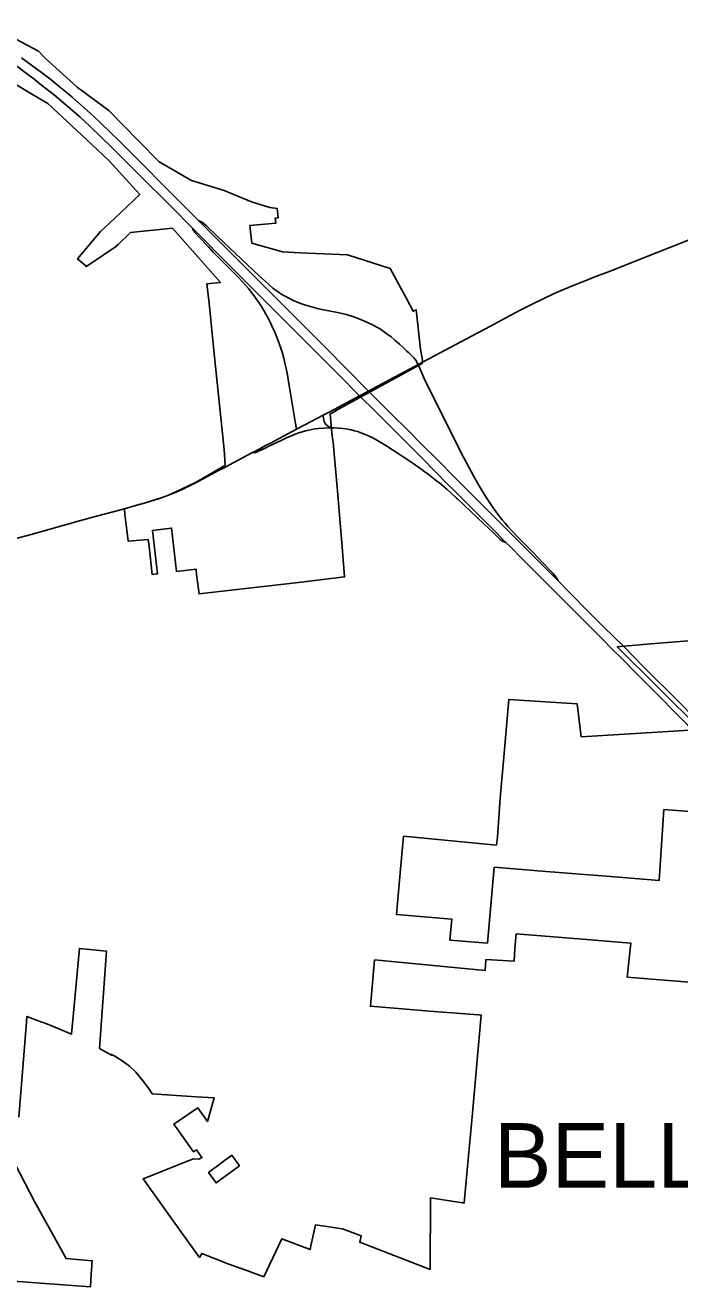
# Model space of a CAD drawing. Extents: x 0 to 34, y 0 to 22.
# Drawn here: x 7.3923 to 7.4737, y 18.591 to 18.7478 of the extents above; entities that cross this region are included whole.
import ezdxf

# ---------------------------------------------------------------- set-up
doc = ezdxf.new("R2010")
doc.units = 0
for name, color, linetype in [('GM_X_Corporation', 7, 'Continuous'), ('GM_X_Corporation_Text', 7, 'Continuous'), ('GM_X_Interchange_Ramps', 7, 'Continuous'), ('GM_X_State_Route', 7, 'Continuous'), ('GM_X_US_Route', 7, 'Continuous')]:
    doc.layers.add(name, color=color, linetype=linetype)

msp = doc.modelspace()

# ---------------------------------------------------------------- linework, layer by layer
at = {"layer": 'GM_X_Corporation'}
for points in [[(7.390394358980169, 18.74091015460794), (7.393419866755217, 18.739099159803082), (7.3950964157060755, 18.73809562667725), (7.39990279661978, 18.733624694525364), (7.4027277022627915, 18.730983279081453), (7.406106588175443, 18.727292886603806), (7.406546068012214, 18.726812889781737), (7.403387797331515, 18.723820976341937), (7.401680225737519, 18.72220335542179), (7.398821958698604, 18.71878247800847), (7.399337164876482, 18.71835640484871), (7.399746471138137, 18.718015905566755), (7.39986235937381, 18.717831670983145), (7.401193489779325, 18.718733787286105), (7.4020054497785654, 18.71925451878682), (7.403538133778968, 18.720279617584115), (7.4038543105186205, 18.72059135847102), (7.405391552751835, 18.722088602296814), (7.410592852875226, 18.722598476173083), (7.416576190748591, 18.715876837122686), (7.414894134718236, 18.715697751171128), (7.415148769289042, 18.713305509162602), (7.415764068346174, 18.707424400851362), (7.41704930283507, 18.69510257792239), (7.417147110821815, 18.693137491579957), (7.4170998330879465, 18.693097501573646), (7.416547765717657, 18.692792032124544), (7.415129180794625, 18.69196081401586), (7.413559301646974, 18.691046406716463), (7.4117357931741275, 18.690175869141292), (7.410567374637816, 18.68963223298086), (7.409922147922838, 18.689365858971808), (7.408997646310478, 18.689010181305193), (7.4083287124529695, 18.68879105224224), (7.407378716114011, 18.68851406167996), (7.4046217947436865, 18.68773791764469), (7.404673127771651, 18.687265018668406), (7.404698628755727, 18.687072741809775), (7.405103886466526, 18.68369567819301), (7.407591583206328, 18.683917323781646), (7.407691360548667, 18.683042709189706), (7.408094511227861, 18.67956158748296), (7.408738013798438, 18.679630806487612), (7.408113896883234, 18.685038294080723), (7.410464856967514, 18.685334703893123), (7.410493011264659, 18.68533493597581), (7.411122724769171, 18.67992359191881), (7.413538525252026, 18.680220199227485), (7.413609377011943, 18.679582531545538), (7.413908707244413, 18.67715660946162), (7.421177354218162, 18.678002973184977), (7.426251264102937, 18.67859378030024), (7.431999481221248, 18.67926309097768), (7.431730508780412, 18.682466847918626), (7.431141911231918, 18.689477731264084), (7.431022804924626, 18.690896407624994), (7.43086098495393, 18.692720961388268), (7.430570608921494, 18.695995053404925), (7.430456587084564, 18.69675181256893), (7.430202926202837, 18.69950134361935), (7.431171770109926, 18.700072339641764), (7.441658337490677, 18.7057747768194), (7.441662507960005, 18.706207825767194), (7.441431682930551, 18.707566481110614), (7.440888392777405, 18.712475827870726), (7.440538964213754, 18.712288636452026), (7.439678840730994, 18.713886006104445), (7.437681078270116, 18.71759614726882), (7.43237504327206, 18.719294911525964), (7.426465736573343, 18.71955777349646), (7.424291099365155, 18.719654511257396), (7.420482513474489, 18.720728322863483), (7.420242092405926, 18.722923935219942), (7.423445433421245, 18.72323334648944), (7.4233834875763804, 18.723873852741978), (7.423730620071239, 18.723907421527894), (7.4236024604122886, 18.725057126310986), (7.422700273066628, 18.72519444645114), (7.420433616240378, 18.725878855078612), (7.417050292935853, 18.727279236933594), (7.412973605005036, 18.728518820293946), (7.408955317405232, 18.730873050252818), (7.406420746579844, 18.7334313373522), (7.402717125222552, 18.737226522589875), (7.398753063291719, 18.7401572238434), (7.394799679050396, 18.743756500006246), (7.393940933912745, 18.744613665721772), (7.3878284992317, 18.74783475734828)], [(7.479341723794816, 18.671716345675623), (7.469561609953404, 18.6709033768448), (7.465891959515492, 18.670588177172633), (7.47621865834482, 18.660297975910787), (7.461390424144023, 18.659396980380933), (7.460904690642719, 18.663510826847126), (7.452404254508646, 18.664036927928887), (7.4517861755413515, 18.656856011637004), (7.451317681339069, 18.65178061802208), (7.4509947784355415, 18.64693063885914), (7.450879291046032, 18.6459454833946), (7.439331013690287, 18.647028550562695), (7.4389595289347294, 18.642936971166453), (7.438438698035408, 18.637329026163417), (7.445314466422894, 18.63673908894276), (7.4450957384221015, 18.634107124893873), (7.449741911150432, 18.633756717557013), (7.450604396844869, 18.643176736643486), (7.456033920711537, 18.64275059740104), (7.460720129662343, 18.64237269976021), (7.464544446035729, 18.642064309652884), (7.471095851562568, 18.641535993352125), (7.47168941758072, 18.650358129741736), (7.485070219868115, 18.649333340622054)], [(7.483547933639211, 18.628205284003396), (7.4671321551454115, 18.62952908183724), (7.46759551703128, 18.633743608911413), (7.464033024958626, 18.63403659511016), (7.462617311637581, 18.63415075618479), (7.460027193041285, 18.634359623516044), (7.4533076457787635, 18.634901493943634), (7.453149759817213, 18.63307569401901), (7.453057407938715, 18.631495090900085), (7.449568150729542, 18.63171408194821), (7.449454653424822, 18.630352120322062), (7.435735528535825, 18.631663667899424), (7.435211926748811, 18.625897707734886), (7.443107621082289, 18.625272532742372), (7.448627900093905, 18.624835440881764), (7.448994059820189, 18.624806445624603), (7.448455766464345, 18.618766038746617), (7.447896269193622, 18.61261886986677), (7.447288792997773, 18.606002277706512), (7.446862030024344, 18.601456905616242), (7.446653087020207, 18.601488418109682), (7.44266645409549, 18.60208978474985), (7.442615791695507, 18.593205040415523), (7.433893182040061, 18.596584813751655), (7.434069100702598, 18.597392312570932), (7.431755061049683, 18.59823163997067), (7.428371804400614, 18.598738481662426), (7.427816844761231, 18.59612459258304), (7.4277169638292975, 18.595654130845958), (7.424206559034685, 18.597015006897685), (7.421979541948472, 18.592261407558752), (7.419835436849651, 18.593044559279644), (7.417625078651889, 18.59385190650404), (7.414241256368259, 18.595193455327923), (7.413981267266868, 18.594694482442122), (7.411741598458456, 18.59780335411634), (7.406954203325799, 18.6044486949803), (7.412700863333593, 18.606733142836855), (7.413217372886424, 18.606938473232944), (7.4138988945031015, 18.60689076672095), (7.414259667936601, 18.607106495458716), (7.413579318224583, 18.608057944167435), (7.413237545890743, 18.60781053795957), (7.410795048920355, 18.611256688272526), (7.413746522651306, 18.613287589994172), (7.414977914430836, 18.611575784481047), (7.415808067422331, 18.614512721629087), (7.413531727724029, 18.61466878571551), (7.4080946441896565, 18.615042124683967), (7.40773723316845, 18.615543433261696), (7.406976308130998, 18.61658062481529), (7.406032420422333, 18.617699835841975), (7.4052594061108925, 18.618445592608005), (7.404474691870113, 18.619019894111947), (7.403430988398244, 18.6196923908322), (7.403018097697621, 18.619931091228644), (7.403010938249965, 18.619823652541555), (7.401526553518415, 18.620667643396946), (7.4024246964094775, 18.63274004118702), (7.399044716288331, 18.633085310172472), (7.398059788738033, 18.622458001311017), (7.395989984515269, 18.623302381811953), (7.395007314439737, 18.623703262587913), (7.394831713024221, 18.623774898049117), (7.394734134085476, 18.62381457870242), (7.394649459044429, 18.623846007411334), (7.394378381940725, 18.623946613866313), (7.392511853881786, 18.6246393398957), (7.392453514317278, 18.62392003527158), (7.391512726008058, 18.612129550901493)], [(7.391045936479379, 18.606279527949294), (7.393455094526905, 18.60163543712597), (7.397396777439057, 18.59453824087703), (7.400637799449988, 18.594270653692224), (7.40049841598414, 18.59261147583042), (7.4004183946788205, 18.59104249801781), (7.384020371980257, 18.592237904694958)]]:
    msp.add_lwpolyline(points, dxfattribs=at)
msp.add_lwpolyline([(7.417989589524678, 18.607389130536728), (7.415090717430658, 18.6052557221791), (7.416034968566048, 18.603952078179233), (7.41892833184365, 18.60608414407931)], close=True, dxfattribs=at)
at = {"layer": 'GM_X_Interchange_Ramps'}
for points in [[(7.413096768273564, 18.722619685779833), (7.413144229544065, 18.722456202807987), (7.413243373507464, 18.722271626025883), (7.413349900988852, 18.72211552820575), (7.413474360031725, 18.721984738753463), (7.413938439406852, 18.721496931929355), (7.415072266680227, 18.720282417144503), (7.41566660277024, 18.719650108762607), (7.417939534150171, 18.71737137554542), (7.418861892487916, 18.716428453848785), (7.419264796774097, 18.71599390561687), (7.4196766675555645, 18.715529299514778), (7.420053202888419, 18.715100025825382), (7.420416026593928, 18.714634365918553), (7.420720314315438, 18.71422724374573), (7.421015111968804, 18.713831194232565), (7.421325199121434, 18.713369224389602), (7.421662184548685, 18.712867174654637), (7.421942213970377, 18.712396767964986), (7.422229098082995, 18.71191581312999), (7.422489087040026, 18.711421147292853), (7.4227939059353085, 18.710841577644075), (7.4230517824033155, 18.710272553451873), (7.423270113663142, 18.709791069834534)], [(7.423749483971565, 18.714681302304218), (7.423422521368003, 18.714913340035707), (7.423096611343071, 18.715171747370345), (7.422523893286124, 18.715644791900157), (7.421395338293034, 18.716676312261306), (7.41621558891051, 18.721558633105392), (7.414821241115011, 18.722900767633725), (7.414529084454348, 18.723167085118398), (7.414270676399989, 18.723340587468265), (7.413858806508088, 18.72354942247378)], [(7.441162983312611, 18.705657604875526), (7.440843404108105, 18.706191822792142), (7.440601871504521, 18.70650455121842), (7.440285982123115, 18.706839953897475), (7.43998907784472, 18.70711787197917), (7.439740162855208, 18.70734463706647), (7.4392887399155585, 18.707762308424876), (7.438812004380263, 18.708202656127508), (7.438244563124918, 18.708689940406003), (7.437773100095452, 18.709094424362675), (7.437145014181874, 18.709573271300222), (7.436443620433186, 18.710039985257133), (7.435623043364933, 18.710514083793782), (7.434775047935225, 18.71093861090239), (7.433904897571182, 18.711313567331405), (7.433012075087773, 18.71163261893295), (7.4320506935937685, 18.711907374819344), (7.431126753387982, 18.712120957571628), (7.428750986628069, 18.712600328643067), (7.428161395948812, 18.712743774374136), (7.427579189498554, 18.71290989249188), (7.427024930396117, 18.713096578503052), (7.426628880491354, 18.71322472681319), (7.42614687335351, 18.713418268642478), (7.425701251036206, 18.71360073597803), (7.425326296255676, 18.71377160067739), (7.424895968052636, 18.71399309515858), (7.424524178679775, 18.71420034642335), (7.424208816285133, 18.714382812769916), (7.423749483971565, 18.714681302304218)], [(7.423270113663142, 18.709791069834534), (7.423317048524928, 18.709688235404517), (7.423566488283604, 18.709053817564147), (7.423877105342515, 18.708264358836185), (7.424100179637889, 18.707587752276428), (7.424273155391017, 18.707061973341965), (7.424429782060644, 18.70645814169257), (7.424591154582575, 18.705836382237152), (7.424727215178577, 18.705184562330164), (7.42489280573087, 18.70439088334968), (7.42498984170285, 18.703820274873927), (7.425125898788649, 18.70302184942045), (7.425247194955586, 18.702310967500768), (7.425915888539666, 18.69834678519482), (7.426038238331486, 18.697623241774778)], [(7.458494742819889, 18.678822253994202), (7.458362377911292, 18.679120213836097), (7.458134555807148, 18.679441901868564), (7.4579114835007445, 18.679699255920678), (7.4566120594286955, 18.681063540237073), (7.456041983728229, 18.681657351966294), (7.455338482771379, 18.682369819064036), (7.45348796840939, 18.684248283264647), (7.452305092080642, 18.685525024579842), (7.451906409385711, 18.685992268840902), (7.451590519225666, 18.686370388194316), (7.451135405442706, 18.686951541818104), (7.450788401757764, 18.68741245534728), (7.450392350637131, 18.687975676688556), (7.449897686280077, 18.688716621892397), (7.449484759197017, 18.689335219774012), (7.448711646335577, 18.690592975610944), (7.448010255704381, 18.691832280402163), (7.446784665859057, 18.694167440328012), (7.442031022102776, 18.703656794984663), (7.441162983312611, 18.705657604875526)], [(7.429345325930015, 18.69937725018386), (7.4293959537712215, 18.698954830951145), (7.429415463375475, 18.69879398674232), (7.429444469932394, 18.698645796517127), (7.4294961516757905, 18.698501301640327), (7.429583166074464, 18.698349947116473), (7.4296796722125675, 18.69822443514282), (7.4298178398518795, 18.69808310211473), (7.430053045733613, 18.697939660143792), (7.430355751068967, 18.69779674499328)], [(7.4223282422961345, 18.695384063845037), (7.423109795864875, 18.69575005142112), (7.4240390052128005, 18.69618618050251), (7.4248706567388, 18.696575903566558), (7.425393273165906, 18.6968111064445), (7.425867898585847, 18.697011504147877), (7.426313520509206, 18.6971718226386), (7.426736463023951, 18.69730840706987), (7.427159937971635, 18.69742917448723), (7.427554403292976, 18.69751882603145), (7.427925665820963, 18.697590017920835), (7.428286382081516, 18.697652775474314), (7.4287494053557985, 18.69771025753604), (7.429429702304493, 18.697767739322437), (7.429904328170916, 18.697785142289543), (7.430355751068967, 18.69779674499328)], [(7.430355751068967, 18.69779674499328), (7.430715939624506, 18.697802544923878), (7.431185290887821, 18.697774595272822), (7.431791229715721, 18.69772344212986), (7.432400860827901, 18.697631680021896), (7.432809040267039, 18.697540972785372), (7.43322301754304, 18.697441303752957), (7.433632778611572, 18.697323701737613), (7.434028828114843, 18.697191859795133), (7.434364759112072, 18.697066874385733), (7.434766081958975, 18.696904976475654), (7.435434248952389, 18.696592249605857), (7.4360834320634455, 18.69624155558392), (7.437117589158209, 18.695607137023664), (7.440117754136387, 18.693641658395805), (7.441203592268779, 18.692893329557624), (7.442436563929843, 18.691988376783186), (7.4434243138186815, 18.69122686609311), (7.443605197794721, 18.69108659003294), (7.443775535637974, 18.69094525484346), (7.444409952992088, 18.690417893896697), (7.444538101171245, 18.69031189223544), (7.444691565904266, 18.690172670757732), (7.445831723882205, 18.689141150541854), (7.445906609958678, 18.689073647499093), (7.446018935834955, 18.68896711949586), (7.449320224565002, 18.6858525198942), (7.450535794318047, 18.684697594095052), (7.451348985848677, 18.68393239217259), (7.451511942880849, 18.683801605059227), (7.451726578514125, 18.68365869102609), (7.451897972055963, 18.68359435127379), (7.452050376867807, 18.683559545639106)], [(7.420549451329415, 18.694713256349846), (7.4206939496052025, 18.694701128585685), (7.4208147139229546, 18.694718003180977), (7.420954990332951, 18.694751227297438), (7.421123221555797, 18.694816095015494), (7.422283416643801, 18.695362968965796), (7.4223282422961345, 18.695384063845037)]]:
    msp.add_lwpolyline(points, dxfattribs=at)
at = {"layer": 'GM_X_State_Route'}
for p, q in [((7.422344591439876, 18.69566567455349), (7.42272693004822, 18.695867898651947)), ((7.416950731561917, 18.6927905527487), (7.417704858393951, 18.69318285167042)), ((7.40463893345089, 18.68774574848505), (7.4065946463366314, 18.688293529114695))]:
    msp.add_line(p, q, dxfattribs=at)
for points in [[(7.464664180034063, 18.717150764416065), (7.465545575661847, 18.717494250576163), (7.467275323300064, 18.718195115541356), (7.472639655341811, 18.72031089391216), (7.475432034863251, 18.72141782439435), (7.476808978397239, 18.721948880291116), (7.4802109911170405, 18.723231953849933), (7.483031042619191, 18.72429511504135)], [(7.462321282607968, 18.716238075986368), (7.462901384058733, 18.71646378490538), (7.464664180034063, 18.717150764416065)], [(7.4538318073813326, 18.712409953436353), (7.455227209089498, 18.71313718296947), (7.458038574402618, 18.71447668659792), (7.459104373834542, 18.714946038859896), (7.460524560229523, 18.715520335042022), (7.462321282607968, 18.716238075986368)], [(7.441162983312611, 18.705657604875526), (7.445221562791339, 18.707818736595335), (7.447868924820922, 18.709232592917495), (7.450134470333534, 18.710440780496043), (7.451957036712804, 18.711413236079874), (7.4538318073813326, 18.712409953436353)], [(7.430159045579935, 18.699803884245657), (7.433862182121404, 18.70179045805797), (7.434954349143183, 18.70237161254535), (7.435558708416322, 18.702693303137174), (7.438212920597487, 18.704094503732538), (7.440678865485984, 18.705409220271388), (7.441162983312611, 18.705657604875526)], [(7.42272693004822, 18.695867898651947), (7.423338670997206, 18.69619145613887), (7.426038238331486, 18.697623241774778), (7.427057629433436, 18.69816378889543), (7.429345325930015, 18.69937725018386), (7.429896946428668, 18.699669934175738), (7.430159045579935, 18.699803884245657)], [(7.417704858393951, 18.69318285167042), (7.420549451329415, 18.694713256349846), (7.4209180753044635, 18.694911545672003), (7.422344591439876, 18.69566567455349)], [(7.413783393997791, 18.691135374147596), (7.416347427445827, 18.692476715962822), (7.416950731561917, 18.6927905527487)], [(7.4065946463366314, 18.688293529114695), (7.406676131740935, 18.688316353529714), (7.407377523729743, 18.6885204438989), (7.407887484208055, 18.688668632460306), (7.409188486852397, 18.689082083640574), (7.410226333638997, 18.68945229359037), (7.411052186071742, 18.689785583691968), (7.411911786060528, 18.69017478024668), (7.412803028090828, 18.690622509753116), (7.413783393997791, 18.691135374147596)], [(7.393200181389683, 18.684585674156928), (7.393607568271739, 18.684693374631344), (7.399063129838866, 18.686224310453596), (7.401151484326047, 18.6868070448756), (7.403218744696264, 18.687358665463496), (7.403858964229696, 18.687529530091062), (7.40463893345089, 18.68774574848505)], [(7.389212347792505, 18.68350633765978), (7.389295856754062, 18.683528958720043), (7.39006527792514, 18.68373726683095), (7.39148915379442, 18.684133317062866), (7.393200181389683, 18.684585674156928)]]:
    msp.add_lwpolyline(points, dxfattribs=at)
at = {"layer": 'GM_X_US_Route'}
for points in [[(7.3832153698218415, 18.74782390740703), (7.3853395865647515, 18.746597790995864), (7.3865936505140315, 18.745830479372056), (7.3875703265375, 18.745218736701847), (7.388758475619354, 18.744443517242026), (7.389945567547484, 18.74364403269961), (7.391415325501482, 18.742613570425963), (7.3924674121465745, 18.741830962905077), (7.393363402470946, 18.741164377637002), (7.394333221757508, 18.740401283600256), (7.395934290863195, 18.739140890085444), (7.39735553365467, 18.737960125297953), (7.3991037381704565, 18.736431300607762), (7.40038312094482, 18.73524895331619), (7.4030731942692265, 18.732642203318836), (7.406541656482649, 18.729174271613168), (7.410386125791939, 18.725336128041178), (7.413096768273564, 18.722619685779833), (7.4181172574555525, 18.717554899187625), (7.419722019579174, 18.715952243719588), (7.42300643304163, 18.71267363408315), (7.423503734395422, 18.712173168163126)], [(7.391856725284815, 18.74379697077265), (7.3937262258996, 18.74242740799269), (7.394493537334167, 18.74183359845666), (7.395475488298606, 18.741073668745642), (7.396523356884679, 18.740220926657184), (7.397559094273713, 18.739378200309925), (7.398133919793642, 18.73888617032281), (7.399319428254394, 18.737871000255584), (7.400761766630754, 18.73656050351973), (7.401719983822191, 18.735650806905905), (7.402786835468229, 18.73463826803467), (7.404065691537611, 18.733375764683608), (7.406012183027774, 18.731453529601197), (7.4103444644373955, 18.72706323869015), (7.412331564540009, 18.72507613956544), (7.413858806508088, 18.72354942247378), (7.414987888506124, 18.722420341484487), (7.416235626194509, 18.72117312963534), (7.417155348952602, 18.720252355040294), (7.418269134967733, 18.7191375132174), (7.4199957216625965, 18.717409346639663), (7.421743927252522, 18.715659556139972), (7.423657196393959, 18.713744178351)], [(7.423657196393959, 18.713744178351), (7.42390611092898, 18.713494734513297), (7.426183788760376, 18.71121494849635), (7.428533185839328, 18.708854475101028), (7.4333026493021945, 18.704061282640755), (7.4338642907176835, 18.703486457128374), (7.434479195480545, 18.702857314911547), (7.434954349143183, 18.70237161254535)], [(7.423503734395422, 18.712173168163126), (7.423955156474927, 18.71171805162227), (7.425155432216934, 18.710508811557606), (7.426126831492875, 18.709530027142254), (7.427043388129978, 18.708616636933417), (7.431378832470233, 18.704299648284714), (7.433862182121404, 18.70179045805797)], [(7.434954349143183, 18.70237161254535), (7.437052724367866, 18.700302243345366), (7.437888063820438, 18.699466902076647), (7.439866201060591, 18.697488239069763), (7.441528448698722, 18.695826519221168), (7.44366215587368, 18.693687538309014), (7.445545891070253, 18.691799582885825), (7.44791480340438, 18.689424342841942), (7.453002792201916, 18.6843242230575), (7.456773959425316, 18.680560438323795), (7.458494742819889, 18.678822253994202), (7.460001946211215, 18.677299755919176), (7.462330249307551, 18.674928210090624), (7.4641881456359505, 18.673058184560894), (7.466691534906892, 18.670604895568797)], [(7.433862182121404, 18.70179045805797), (7.435810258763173, 18.699885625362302), (7.436468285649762, 18.699206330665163)], [(7.436468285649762, 18.699206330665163), (7.437604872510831, 18.698033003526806), (7.441467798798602, 18.694171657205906), (7.443413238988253, 18.692216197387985), (7.444723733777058, 18.69089832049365), (7.445522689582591, 18.69009567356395), (7.446551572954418, 18.689065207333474), (7.448096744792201, 18.68751845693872), (7.45021674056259, 18.68539529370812), (7.452050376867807, 18.683559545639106), (7.452655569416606, 18.682953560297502)], [(7.452655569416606, 18.682953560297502), (7.454047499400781, 18.681559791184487), (7.454954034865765, 18.680652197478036), (7.459054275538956, 18.67654562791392), (7.461703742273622, 18.673883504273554), (7.463513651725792, 18.6720651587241), (7.464227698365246, 18.671347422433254), (7.465103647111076, 18.67045934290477)], [(7.465103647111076, 18.67045934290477), (7.465333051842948, 18.67022308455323), (7.466444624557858, 18.669108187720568)], [(7.466691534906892, 18.670604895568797), (7.469168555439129, 18.668098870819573), (7.473126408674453, 18.664152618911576), (7.475919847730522, 18.661351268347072), (7.47833041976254, 18.658998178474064), (7.481228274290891, 18.656266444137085), (7.483783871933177, 18.654008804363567), (7.486172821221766, 18.651932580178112), (7.488963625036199, 18.649596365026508), (7.496711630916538, 18.64332972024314), (7.497960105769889, 18.6423246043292)], [(7.466444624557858, 18.669108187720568), (7.466568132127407, 18.668984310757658), (7.468220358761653, 18.66732101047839), (7.470216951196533, 18.665310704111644), (7.473949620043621, 18.66155272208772), (7.475296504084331, 18.660195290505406)]]:
    msp.add_lwpolyline(points, dxfattribs=at)

# ---------------------------------------------------------------- texts
at = {"layer": 'GM_X_Corporation_Text'}
msp.add_text('BELLEFONTAINE', height=0.008037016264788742, rotation=1.0000000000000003e-05, dxfattribs=at).set_placement((7.450539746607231, 18.603346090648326))

doc.saveas('drawing.dxf')
